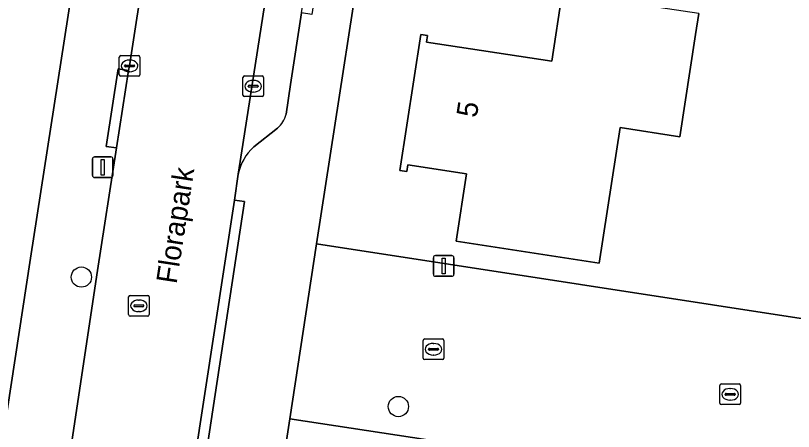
# Model space of a CAD drawing. Extents: x 161483 to 162250, y 379484 to 380833.
# Drawn here: x 161792.3 to 161829.88, y 380722.48 to 380742.59 of the extents above; entities that cross this region are included whole.
import ezdxf

# ---------------------------------------------------------------- set-up
doc = ezdxf.new("R2010")
doc.units = 0
for name, color, linetype in [('IMGEO_Boom', 7, 'Continuous'), ('IMGEO_Erf', 7, 'Continuous'), ('IMGEO_Kolk', 7, 'Continuous'), ('IMGEO_Lichtmast', 7, 'Continuous'), ('IMGEO_Openbare_ruimte_label', 7, 'Continuous'), ('IMGEO_Pand', 7, 'Continuous'), ('IMGEO_Pand_nummerreeks', 7, 'Continuous'), ('IMGEO_Parkeervlak_open', 7, 'Continuous'), ('IMGEO_Rijbaan_lokaal_open', 7, 'Continuous'), ('IMGEO_Rioolput', 7, 'Continuous'), ('IMGEO_Voetpad_open', 7, 'Continuous')]:
    doc.layers.add(name, color=color, linetype=linetype)

msp = doc.modelspace()

# ---------------------------------------------------------------- linework, layer by layer
at = {"layer": 'IMGEO_Boom'}
for centre in [(161795.479, 380729.941), (161810.793, 380723.68)]:
    msp.add_circle(centre, 0.489, dxfattribs=at)
at = {"layer": 'IMGEO_Erf'}
for points in [[(161790.225, 380712.603), (161793.024, 380730.851), (161795.986, 380750)], [(161809.687, 380750), (161806.838, 380731.553), (161922.038, 380713.794), (161929.59, 380712.634), (161938.583, 380711.252), (161943.256, 380741.795), (161945.58, 380741.467)], [(161825.304, 380742.685), (161825.147, 380741.666), (161824.386, 380736.724), (161821.51, 380737.167), (161820.5, 380730.61), (161813.59, 380731.68), (161814.091, 380734.93), (161811.245, 380735.37), (161811.194, 380735.044), (161810.87, 380735.094), (161811.88, 380741.672), (161812.204, 380741.622), (161812.155, 380741.3), (161818.203, 380740.375), (161818.711, 380743.686)], [(161809.216, 380681.896), (161809.727, 380685.206), (161810.238, 380688.514), (161804.196, 380689.44), (161804.146, 380689.114), (161803.82, 380689.164), (161804.762, 380695.285), (161805.701, 380701.387), (161806.026, 380701.336), (161805.976, 380701.01), (161812.024, 380700.079), (161812.535, 380703.39), (161813.047, 380706.707), (161807.003, 380707.641), (161806.953, 380707.315), (161806.627, 380707.365), (161807.569, 380713.469), (161808.511, 380719.577), (161808.836, 380719.526), (161808.786, 380719.199), (161813.212, 380718.513), (161813.7, 380721.85), (161805.542, 380723.095), (161795.696, 380659.094)]]:
    msp.add_lwpolyline(points, dxfattribs=at)
at = {"layer": 'IMGEO_Kolk'}
for p, q in [((161797.385, 380740.653), (161798.237, 380740.653)), ((161797.31, 380739.727), (161797.31, 380740.579)), ((161797.798, 380740.433), (161797.823, 380740.433)), ((161798.311, 380740.579), (161798.311, 380739.727)), ((161797.569, 380740.147), (161797.569, 380740.159)), ((161798.007, 380740.11), (161797.609, 380740.11)), ((161797.612, 380740.196), (161798.01, 380740.196)), ((161797.821, 380739.873), (161797.796, 380739.873)), ((161798.053, 380740.159), (161798.053, 380740.147)), ((161798.237, 380739.653), (161797.385, 380739.653)), ((161803.281, 380738.744), (161803.281, 380739.596)), ((161803.356, 380739.67), (161804.208, 380739.67)), ((161804.282, 380739.596), (161804.282, 380738.744)), ((161803.54, 380739.164), (161803.54, 380739.176)), ((161803.978, 380739.127), (161803.58, 380739.127)), ((161803.583, 380739.213), (161803.981, 380739.213)), ((161803.769, 380739.45), (161803.794, 380739.45)), ((161804.024, 380739.176), (161804.024, 380739.164)), ((161803.792, 380738.89), (161803.767, 380738.89)), ((161804.208, 380738.67), (161803.356, 380738.67)), ((161811.991, 380726.026), (161811.991, 380726.878)), ((161812.066, 380726.952), (161812.918, 380726.952)), ((161812.479, 380726.732), (161812.504, 380726.732)), ((161812.992, 380726.878), (161812.992, 380726.026)), ((161812.25, 380726.446), (161812.25, 380726.458)), ((161812.688, 380726.409), (161812.29, 380726.409)), ((161812.293, 380726.495), (161812.691, 380726.495)), ((161812.734, 380726.458), (161812.734, 380726.446)), ((161812.918, 380725.952), (161812.066, 380725.952)), ((161812.502, 380726.172), (161812.477, 380726.172)), ((161826.323, 380723.847), (161826.323, 380724.699)), ((161826.398, 380724.773), (161827.25, 380724.773)), ((161826.811, 380724.553), (161826.836, 380724.553)), ((161827.324, 380724.699), (161827.324, 380723.847)), ((161826.582, 380724.267), (161826.582, 380724.279)), ((161827.02, 380724.23), (161826.622, 380724.23)), ((161826.625, 380724.316), (161827.023, 380724.316)), ((161827.066, 380724.279), (161827.066, 380724.267)), ((161827.25, 380723.773), (161826.398, 380723.773)), ((161826.834, 380723.993), (161826.809, 380723.993))]:
    msp.add_line(p, q, dxfattribs=at)
for points in [[(161797.385, 380740.653), (161798.237, 380740.653)], [(161797.31, 380739.727), (161797.31, 380740.579)], [(161798.311, 380740.579), (161798.311, 380739.727)], [(161798.237, 380739.653), (161797.385, 380739.653)], [(161803.281, 380738.744), (161803.281, 380739.596)], [(161803.356, 380739.67), (161804.208, 380739.67)], [(161804.282, 380739.596), (161804.282, 380738.744)], [(161804.208, 380738.67), (161803.356, 380738.67)], [(161811.991, 380726.026), (161811.991, 380726.878)], [(161812.066, 380726.952), (161812.918, 380726.952)], [(161812.992, 380726.878), (161812.992, 380726.026)], [(161812.918, 380725.952), (161812.066, 380725.952)], [(161826.323, 380723.847), (161826.323, 380724.699)], [(161826.398, 380724.773), (161827.25, 380724.773)], [(161827.324, 380724.699), (161827.324, 380723.847)], [(161827.25, 380723.773), (161826.398, 380723.773)]]:
    msp.add_lwpolyline(points, dxfattribs=at)
for centre, radius, start, end in [((161797.387, 380740.577), 0.0765, 91.552, 178.448), ((161797.387, 380740.577), 0.0765, 91.552, 178.448), ((161798.235, 380740.577), 0.0765, 1.552, 88.448), ((161798.235, 380740.577), 0.0765, 1.552, 88.448), ((161797.609, 380740.156), 0.0403, 85.8775, 175.7526), ((161797.606, 380740.146), 0.0366, 178.938, 274.7102), ((161798.01, 380740.153), 0.043, 264.8664, 352.4533), ((161798.014, 380740.158), 0.0386, 1.7309, 96.639), ((161797.387, 380739.729), 0.0765, 181.552, 268.448), ((161797.387, 380739.729), 0.0765, 181.552, 268.448), ((161798.235, 380739.729), 0.0765, 271.552, 358.448), ((161798.235, 380739.729), 0.0765, 271.552, 358.448), ((161803.358, 380739.594), 0.0765, 91.552, 178.448), ((161803.358, 380739.594), 0.0765, 91.552, 178.448), ((161804.206, 380739.594), 0.0765, 1.552, 88.448), ((161804.206, 380739.594), 0.0765, 1.552, 88.448), ((161803.58, 380739.173), 0.0403, 85.8775, 175.7526), ((161803.577, 380739.163), 0.0366, 178.938, 274.7102), ((161803.981, 380739.17), 0.043, 264.8664, 352.4533), ((161803.985, 380739.175), 0.0386, 1.7309, 96.639), ((161803.358, 380738.746), 0.0765, 181.552, 268.448), ((161803.358, 380738.746), 0.0765, 181.552, 268.448), ((161804.206, 380738.746), 0.0765, 271.552, 358.448), ((161804.206, 380738.746), 0.0765, 271.552, 358.448), ((161812.068, 380726.876), 0.0765, 91.552, 178.448), ((161812.068, 380726.876), 0.0765, 91.552, 178.448), ((161812.916, 380726.876), 0.0765, 1.552, 88.448), ((161812.916, 380726.876), 0.0765, 1.552, 88.448), ((161812.29, 380726.455), 0.0403, 85.8775, 175.7526), ((161812.287, 380726.445), 0.0366, 178.938, 274.7102), ((161812.691, 380726.452), 0.043, 264.8664, 352.4533), ((161812.695, 380726.457), 0.0386, 1.7309, 96.639), ((161812.068, 380726.028), 0.0765, 181.552, 268.448), ((161812.068, 380726.028), 0.0765, 181.552, 268.448), ((161812.916, 380726.028), 0.0765, 271.552, 358.448), ((161812.916, 380726.028), 0.0765, 271.552, 358.448), ((161826.4, 380724.697), 0.0765, 91.552, 178.448), ((161826.4, 380724.697), 0.0765, 91.552, 178.448), ((161827.248, 380724.697), 0.0765, 1.552, 88.448), ((161827.248, 380724.697), 0.0765, 1.552, 88.448), ((161826.622, 380724.276), 0.0403, 85.8775, 175.7526), ((161826.619, 380724.266), 0.0366, 178.938, 274.7102), ((161827.023, 380724.273), 0.043, 264.8664, 352.4533), ((161827.027, 380724.278), 0.0386, 1.7309, 96.639), ((161826.4, 380723.849), 0.0765, 181.552, 268.448), ((161826.4, 380723.849), 0.0765, 181.552, 268.448), ((161827.248, 380723.849), 0.0765, 271.552, 358.448), ((161827.248, 380723.849), 0.0765, 271.552, 358.448)]:
    msp.add_arc(centre, radius, start, end, dxfattribs=at)
for centre, major_axis, ratio, start_param, end_param in [((161797.797, 380740.153), (-0.387, 0.002), 0.722429, 4.712389, 7.853982), ((161797.822, 380740.153), (-0.39, 0.002), 0.717154, 1.570796, 4.712389), ((161803.768, 380739.17), (-0.387, 0.002), 0.722429, 4.712389, 7.853982), ((161803.793, 380739.17), (-0.39, 0.002), 0.717154, 1.570796, 4.712389), ((161812.478, 380726.452), (-0.387, 0.002), 0.722429, 4.712389, 7.853982), ((161812.503, 380726.452), (-0.39, 0.002), 0.717154, 1.570796, 4.712389), ((161826.81, 380724.273), (-0.387, 0.002), 0.722429, 4.712389, 7.853982), ((161826.835, 380724.273), (-0.39, 0.002), 0.717154, 1.570796, 4.712389)]:
    msp.add_ellipse(centre, major_axis=major_axis, ratio=ratio, start_param=start_param, end_param=end_param, dxfattribs=at)
at = {"layer": 'IMGEO_Lichtmast'}
for p, q in [((161796.115, 380735.752), (161796.905, 380735.752)), ((161796.905, 380735.752), (161796.115, 380735.752)), ((161796.015, 380734.852), (161796.015, 380735.652)), ((161796.015, 380735.652), (161796.015, 380734.852)), ((161797.005, 380735.652), (161797.005, 380734.852)), ((161797.005, 380734.852), (161797.005, 380735.652)), ((161796.905, 380734.752), (161796.115, 380734.752)), ((161796.115, 380734.752), (161796.905, 380734.752)), ((161812.484, 380730.079), (161812.484, 380730.879)), ((161812.484, 380730.879), (161812.484, 380730.079)), ((161812.584, 380730.979), (161813.374, 380730.979)), ((161813.374, 380730.979), (161812.584, 380730.979)), ((161813.474, 380730.879), (161813.474, 380730.079)), ((161813.474, 380730.079), (161813.474, 380730.879)), ((161813.374, 380729.979), (161812.584, 380729.979)), ((161812.584, 380729.979), (161813.374, 380729.979))]:
    msp.add_line(p, q, dxfattribs=at)
for points in [[(161796.435, 380735.627), (161796.585, 380735.627), (161796.585, 380734.877), (161796.435, 380734.877), (161796.435, 380735.627)], [(161812.904, 380730.854), (161813.054, 380730.854), (161813.054, 380730.104), (161812.904, 380730.104), (161812.904, 380730.854)]]:
    msp.add_lwpolyline(points, dxfattribs=at)
for centre, start, end in [((161796.115, 380735.652), 90, 180), ((161796.115, 380735.652), 90, 180), ((161796.905, 380735.652), 0, 90), ((161796.905, 380735.652), 360, 90), ((161796.115, 380734.852), 180, 270), ((161796.115, 380734.852), 180, 270), ((161796.905, 380734.852), 270, 0), ((161796.905, 380734.852), 270, 0), ((161812.584, 380730.879), 90, 180), ((161812.584, 380730.879), 90, 180), ((161813.374, 380730.879), 0, 90), ((161813.374, 380730.879), 360, 90), ((161812.584, 380730.079), 180, 270), ((161812.584, 380730.079), 180, 270), ((161813.374, 380730.079), 270, 0), ((161813.374, 380730.079), 270, 0)]:
    msp.add_arc(centre, 0.1, start, end, dxfattribs=at)
at = {"layer": 'IMGEO_Pand'}
msp.add_lwpolyline([(161825.304, 380742.685), (161818.711, 380743.686), (161818.203, 380740.375), (161812.155, 380741.3), (161812.204, 380741.622), (161811.88, 380741.672), (161810.87, 380735.094), (161811.194, 380735.044), (161811.245, 380735.37), (161814.091, 380734.93), (161813.59, 380731.68), (161820.5, 380730.61), (161821.51, 380737.167), (161824.386, 380736.724), (161825.147, 380741.666)], close=True, dxfattribs=at)
at = {"layer": 'IMGEO_Parkeervlak_open'}
for points in [[(161809.183, 380774.339), (161805.397, 380750), (161803.273, 380736.345), (161803.056, 380734.91)], [(161805.367, 380737.818), (161805.584, 380739.253), (161806.119, 380742.72), (161807.036, 380748.661), (161807.243, 380750), (161808.879, 380760.593)], [(161803.804, 380736.241), (161804.957, 380737.147)]]:
    msp.add_lwpolyline(points, dxfattribs=at)
for centre, radius, start, end in [((161804.201, 380738.07), 1.193, 309.3379, 347.8098), ((161805.532, 380734.394), 2.529, 133.0965, 168.233)]:
    msp.add_arc(centre, radius, start, end, dxfattribs=at)
at = {"layer": 'IMGEO_Rijbaan_lokaal_open'}
for points in [[(161807.466, 380802.965), (161804.348, 380782.708), (161802.799, 380772.558), (161802.232, 380768.87), (161800.517, 380757.726), (161799.592, 380751.777), (161799.319, 380750), (161797.809, 380740.153), (161797.759, 380739.934), (161797.174, 380736.183), (161796.265, 380730.26), (161794.578, 380719.096), (161793.272, 380710.699), (161791.528, 380699.094), (161788.584, 380680.178), (161787.639, 380674.016), (161787.097, 380670.303), (161786.279, 380664.864), (161785.371, 380659.403), (161785.317, 380658.922), (161784.933, 380656.427)], [(161791.559, 380659.968), (161792.514, 380666.127), (161793.459, 380672.154), (161800.855, 380720.448), (161800.948, 380721.058), (161802.869, 380733.667), (161803.056, 380734.91), (161803.273, 380736.345), (161805.397, 380750), (161809.183, 380774.339), (161810.279, 380781.768), (161813.109, 380800.094)]]:
    msp.add_lwpolyline(points, dxfattribs=at)
msp.add_lwpolyline([(161922.038, 380713.794), (161806.838, 380731.553), (161805.542, 380723.095), (161813.7, 380721.85), (161821.311, 380720.678), (161821.36, 380720.995), (161825.235, 380720.397), (161825.187, 380720.083), (161858.506, 380714.977), (161858.224, 380713.01), (161884.124, 380709.027), (161884.401, 380710.951), (161920.72, 380705.36), (161928.91, 380704.1), (161937.319, 380702.795), (161938.583, 380711.252), (161929.59, 380712.634)], close=True, dxfattribs=at)
at = {"layer": 'IMGEO_Rioolput'}
for p, q in [((161797.759, 380728.127), (161797.759, 380728.979)), ((161797.834, 380729.053), (161798.686, 380729.053)), ((161798.76, 380728.979), (161798.76, 380728.127)), ((161798.061, 380728.596), (161798.459, 380728.596)), ((161798.247, 380728.833), (161798.272, 380728.833)), ((161798.018, 380728.547), (161798.018, 380728.559)), ((161798.456, 380728.51), (161798.058, 380728.51)), ((161798.27, 380728.273), (161798.245, 380728.273)), ((161798.502, 380728.559), (161798.502, 380728.547)), ((161798.686, 380728.053), (161797.834, 380728.053))]:
    msp.add_line(p, q, dxfattribs=at)
for points in [[(161797.759, 380728.127), (161797.759, 380728.979)], [(161797.834, 380729.053), (161798.686, 380729.053)], [(161798.76, 380728.979), (161798.76, 380728.127)], [(161798.686, 380728.053), (161797.834, 380728.053)]]:
    msp.add_lwpolyline(points, dxfattribs=at)
for centre, radius, start, end in [((161797.836, 380728.977), 0.0765, 91.552, 178.448), ((161797.836, 380728.977), 0.0765, 91.552, 178.448), ((161798.684, 380728.977), 0.0765, 1.552, 88.448), ((161798.684, 380728.977), 0.0765, 1.552, 88.448), ((161798.058, 380728.556), 0.0403, 85.8775, 175.7526), ((161798.463, 380728.558), 0.0386, 1.7309, 96.639), ((161798.055, 380728.546), 0.0366, 178.938, 274.7102), ((161798.459, 380728.553), 0.043, 264.8664, 352.4533), ((161797.836, 380728.129), 0.0765, 181.552, 268.448), ((161797.836, 380728.129), 0.0765, 181.552, 268.448), ((161798.684, 380728.129), 0.0765, 271.552, 358.448), ((161798.684, 380728.129), 0.0765, 271.552, 358.448)]:
    msp.add_arc(centre, radius, start, end, dxfattribs=at)
for centre, major_axis, ratio, start_param, end_param in [((161798.246, 380728.553), (-0.387, 0.002), 0.722429, 4.712389, 7.853982), ((161798.271, 380728.553), (-0.39, 0.002), 0.717154, 1.570796, 4.712389)]:
    msp.add_ellipse(centre, major_axis=major_axis, ratio=ratio, start_param=start_param, end_param=end_param, dxfattribs=at)
at = {"layer": 'IMGEO_Voetpad_open'}
for points in [[(161807.605, 380805.299), (161802.298, 380806.133), (161797.296, 380773.35), (161796.862, 380770.298), (161796.426, 380767.228), (161798.606, 380766.939), (161795.986, 380750), (161793.024, 380730.851), (161790.225, 380712.603), (161787.978, 380697.958), (161781.385, 380654.948), (161780.025, 380646.103), (161823.912, 380639.282), (161925.898, 380623.516)], [(161795.696, 380659.094), (161805.542, 380723.095), (161806.838, 380731.553), (161809.687, 380750), (161811.968, 380764.764), (161813.602, 380764.546), (161814.411, 380769.967), (161815.201, 380775.177), (161816.322, 380782.748), (161816.082, 380782.786), (161819.277, 380803.465), (161814.354, 380804.239)], [(161796.265, 380730.26), (161797.174, 380736.183), (161796.68, 380736.26), (161797.265, 380740.011), (161797.759, 380739.934), (161797.809, 380740.153), (161799.319, 380750), (161799.592, 380751.777), (161799.098, 380751.853), (161800.023, 380757.802), (161800.517, 380757.726), (161802.232, 380768.87), (161801.738, 380768.945), (161802.305, 380772.633), (161802.799, 380772.558), (161804.348, 380782.708), (161807.466, 380802.965)], [(161810.52, 380771.223), (161809.456, 380764.335), (161809.95, 380764.259), (161809.373, 380760.517), (161808.879, 380760.593), (161807.243, 380750), (161807.036, 380748.661), (161807.531, 380748.585), (161806.613, 380742.644), (161806.119, 380742.72), (161805.584, 380739.253), (161805.367, 380737.818)], [(161804.957, 380737.147), (161803.804, 380736.241)], [(161803.056, 380734.91), (161802.869, 380733.667), (161803.363, 380733.592), (161801.442, 380720.983), (161800.948, 380721.058), (161800.855, 380720.448)], [(161784.433, 380656.448), (161784.808, 380659.014), (161785.317, 380658.922), (161785.371, 380659.403), (161786.279, 380664.864), (161787.097, 380670.303), (161786.603, 380670.375), (161787.145, 380674.088), (161787.639, 380674.016), (161788.584, 380680.178), (161791.528, 380699.094), (161791.034, 380699.168), (161792.778, 380710.773), (161793.272, 380710.699), (161794.578, 380719.096), (161796.265, 380730.26)]]:
    msp.add_lwpolyline(points, dxfattribs=at)
for points in [[(161797.759, 380739.934), (161797.265, 380740.011), (161796.68, 380736.26), (161797.174, 380736.183)], [(161800.948, 380721.058), (161801.442, 380720.983), (161803.363, 380733.592), (161802.869, 380733.667)]]:
    msp.add_lwpolyline(points, close=True, dxfattribs=at)
for centre, radius, start, end in [((161804.201, 380738.07), 1.193, 309.3379, 347.8098), ((161805.532, 380734.394), 2.529, 133.0965, 168.233)]:
    msp.add_arc(centre, radius, start, end, dxfattribs=at)

# ---------------------------------------------------------------- texts
at = {"layer": 'IMGEO_Openbare_ruimte_label'}
msp.add_text('Florapark', height=1, rotation=81.1972, dxfattribs=at).set_placement((161800.077, 380729.581))
at = {"layer": 'IMGEO_Pand_nummerreeks'}
msp.add_text('5', height=1, rotation=81.2709, dxfattribs=at).set_placement((161814.576, 380737.616))

doc.saveas('drawing.dxf')
